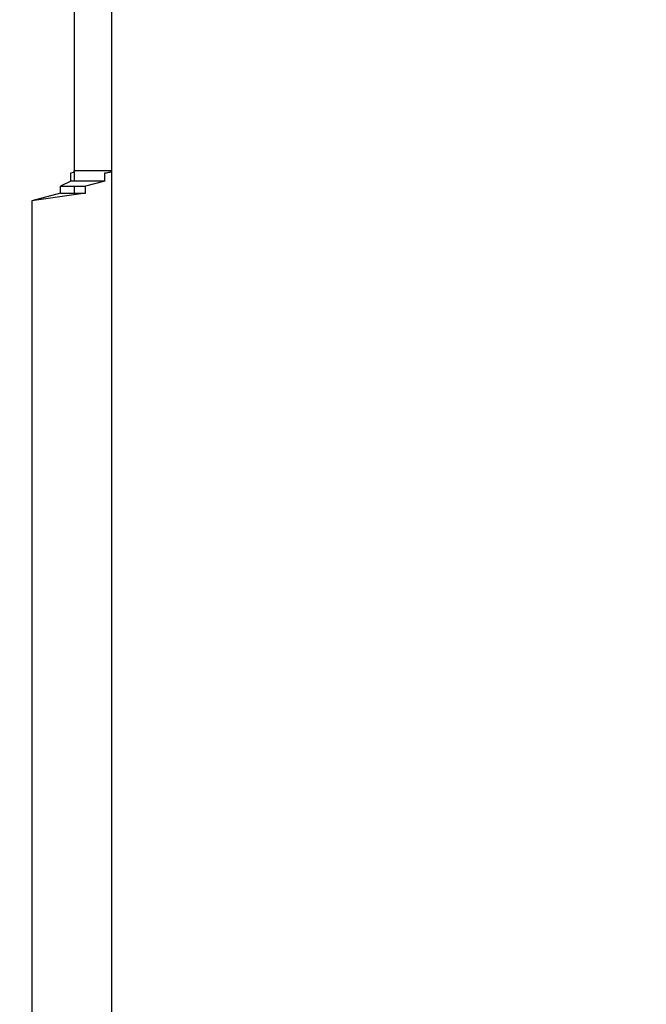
# Model space of a CAD drawing. Header units: inches. Extents: x 170 to 284, y 215 to 248.
# Tile 767 of 1056: x 231.5491 to 231.5966, y 225.503 to 225.5776. Entities that reach past the tile are written whole.
import ezdxf

# ---------------------------------------------------------------- set-up
doc = ezdxf.new("R2010")
doc.units = ezdxf.units.IN
doc.header["$LTSCALE"] = 0.25
doc.header["$MEASUREMENT"] = 0
doc.layers.add('ANNOTATIONS', color=1, linetype='Continuous')
doc.layers.add('RH TOP OF HOOD', color=7, linetype='Continuous')
doc.styles.add('ARIAL', font='arial.ttf', dxfattribs={"height": 0.09375})
doc.dimstyles.new('STANDARD$0', dxfattribs={"dimtxt": 0.09375, "dimasz": 0.09375, "dimexe": 0.03125, "dimexo": 0.046875, "dimgap": 0.09, "dimtad": 0, "dimtih": 1, "dimtoh": 1, "dimdec": 4, "dimzin": 0, "dimdsep": 46, "dimtxsty": 'ARIAL', "dimcen": 0.09, "dimadec": 0, "dimazin": 0, "dimtfac": 1, "dimtdec": 4, "dimtofl": 0, "dimtmove": 0, "dimatfit": 1, "dimfxl": 1, "dimtolj": 1, "dimtzin": 0, "dimarcsym": 0})

# ---------------------------------------------------------------- blocks, each defined once
blk = doc.blocks.new('*D107')
at = {"layer": 'ANNOTATIONS', "color": 0, "lineweight": -2, "transparency": 16777216}
for p, q in [((231.388540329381, 225.2859039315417), (231.388540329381, 226.191743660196)), ((231.5869032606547, 225.6511928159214), (231.5869032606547, 226.191743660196)), ((231.294790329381, 226.160493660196), (231.201040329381, 226.160493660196)), ((231.6806532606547, 226.160493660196), (231.7744032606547, 226.160493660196))]:
    blk.add_line(p, q, dxfattribs=at)
at = {"layer": 'ANNOTATIONS', "color": 0, "transparency": 16777216}
for points in [[(231.294790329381, 226.176118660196), (231.294790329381, 226.144868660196), (231.388540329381, 226.160493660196)], [(231.6806532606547, 226.176118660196), (231.6806532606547, 226.144868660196), (231.5869032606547, 226.160493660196)]]:
    blk.add_solid(points, dxfattribs=at)
at = {"layer": 'defpoints', "color": 0, "transparency": 16777216}
for p in [(231.5869032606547, 226.160493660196), (231.5869032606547, 225.6043178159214), (231.388540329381, 225.2390289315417)]:
    blk.add_point(p, dxfattribs=at)
at = {"layer": 'ANNOTATIONS', "color": 0, "transparency": 16777216, "insert": (231.0571628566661, 226.160493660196), "char_height": 0.09375, "attachment_point": 5, "style": 'ARIAL'}
blk.add_mtext('\\A1;5"', dxfattribs=at)

msp = doc.modelspace()

# ---------------------------------------------------------------- linework, layer by layer
at = {"layer": 'RH TOP OF HOOD'}
for p, q in [((231.5532318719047, 225.6424252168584), (231.5532318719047, 225.5662104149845)), ((231.5560462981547, 225.6424252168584), (231.5560462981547, 225.5662104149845)), ((231.5529723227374, 225.5654118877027), (231.5529723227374, 225.5660355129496)), ((231.5532318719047, 225.5662104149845), (231.5532318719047, 225.5654118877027)), ((231.5532318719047, 225.5662104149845), (231.5560462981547, 225.5662104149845)), ((231.5555599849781, 225.5654118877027), (231.5555599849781, 225.5660355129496)), ((231.5560462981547, 225.5662104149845), (231.5560462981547, 225.4849590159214)), ((231.5529723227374, 225.5654118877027), (231.5521883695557, 225.5650183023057)), ((231.5555599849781, 225.5654118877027), (231.5529723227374, 225.5654118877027)), ((231.5555599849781, 225.5654118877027), (231.5540911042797, 225.5650183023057)), ((231.5521883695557, 225.564508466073), (231.5500105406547, 225.5639249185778)), ((231.5540911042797, 225.564508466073), (231.5500105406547, 225.5639249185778)), ((231.5521883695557, 225.5650183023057), (231.5540911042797, 225.5650183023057)), ((231.5521883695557, 225.564508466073), (231.5521883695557, 225.5650183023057)), ((231.5521883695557, 225.564508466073), (231.5540911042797, 225.564508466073)), ((231.5532318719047, 225.5650183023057), (231.5532318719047, 225.564508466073)), ((231.5540911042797, 225.564508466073), (231.5540911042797, 225.5650183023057)), ((231.5500105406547, 225.5639249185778), (231.5500105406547, 225.4849590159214))]:
    msp.add_line(p, q, dxfattribs=at)
msp.add_open_spline([(231.5529723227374, 225.5660355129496), (231.5531445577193, 225.5660675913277), (231.5532318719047, 225.5661256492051), (231.5532318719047, 225.5662104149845)], degree=3, dxfattribs=at)
msp.add_open_spline([(231.5555599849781, 225.5660355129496), (231.5557205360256, 225.5660514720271), (231.5558424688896, 225.5660737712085), (231.5560056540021, 225.5661321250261), (231.5560462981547, 225.5661677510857), (231.5560462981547, 225.5662104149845)], degree=3, knots=[0, 0, 0, 0, 0.5, 0.5, 1, 1, 1, 1], dxfattribs=at)

# ---------------------------------------------------------------- dimensions: what is measured, and where the dimension line sits
at = {"layer": 'ANNOTATIONS'}
dim = msp.add_linear_dim(base=(231.5869032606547, 226.160493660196), p1=(231.388540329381, 225.2390289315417), p2=(231.5869032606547, 225.6043178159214), text='5"', dimstyle='STANDARD$0', override={"dimarcsym": 1}, dxfattribs=at)
dim.commit()
dim.dimension.update_dxf_attribs({"geometry": '*D107', "text_midpoint": (231.0571628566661, 226.160493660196), "dimtype": 160})

doc.saveas('drawing.dxf')
